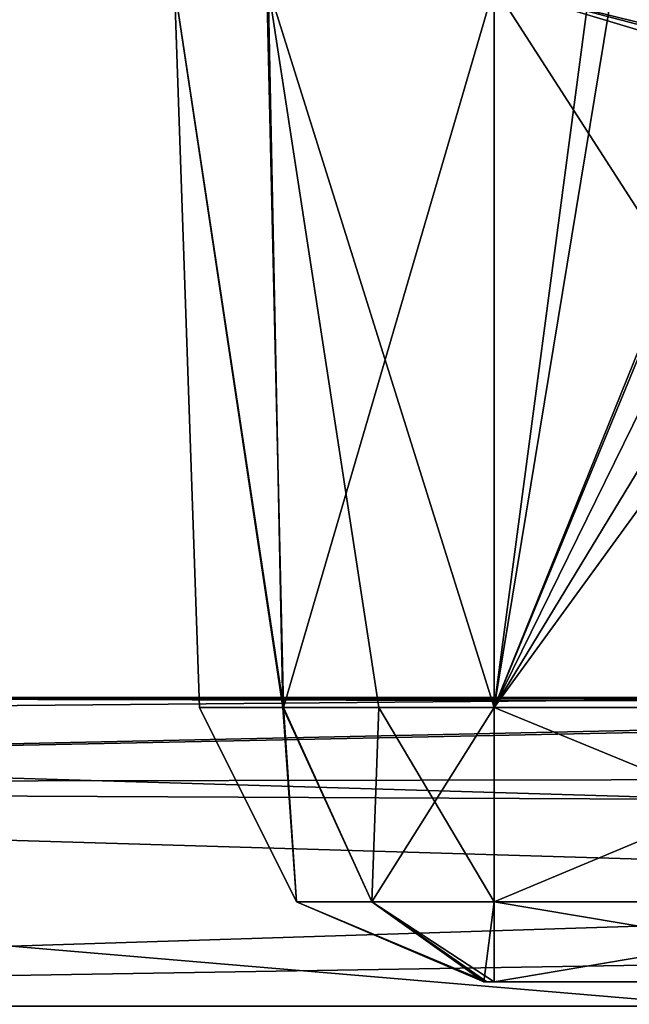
# Model space of a CAD drawing. Header units: inches. Extents: x -10 to 10, y -2.3 to 4.3.
# Tile 629 of 656: x -3.069 to -2.64, y 2.579 to 3.272. Entities that reach past the tile are written whole.
import ezdxf

# ---------------------------------------------------------------- set-up
doc = ezdxf.new("R2010")
doc.units = ezdxf.units.IN
doc.header["$LTSCALE"] = 65.185185
doc.header["$MEASUREMENT"] = 0
for name, color, linetype in [('11530', 7, 'CONTINUOUS'), ('11680', 7, 'CONTINUOUS'), ('11798', 7, 'CONTINUOUS'), ('12192', 7, 'CONTINUOUS'), ('12194', 7, 'CONTINUOUS'), ('12204', 7, 'CONTINUOUS'), ('12205', 7, 'CONTINUOUS'), ('12206', 7, 'CONTINUOUS'), ('12209', 7, 'CONTINUOUS'), ('12211', 7, 'CONTINUOUS'), ('12212', 7, 'CONTINUOUS'), ('12213', 7, 'CONTINUOUS'), ('12214', 7, 'CONTINUOUS'), ('12215', 7, 'CONTINUOUS'), ('12216', 7, 'CONTINUOUS'), ('9797', 7, 'CONTINUOUS'), ('9809', 7, 'CONTINUOUS'), ('9821', 7, 'CONTINUOUS'), ('9834', 7, 'CONTINUOUS'), ('9836', 7, 'CONTINUOUS'), ('9878', 7, 'CONTINUOUS'), ('9879', 7, 'CONTINUOUS'), ('9880', 7, 'CONTINUOUS'), ('9881', 7, 'CONTINUOUS')]:
    doc.layers.add(name, color=color, linetype=linetype)

msp = doc.modelspace()

# ---------------------------------------------------------------- linework, layer by layer
at = {"layer": '11530', "linetype": 'Continuous'}
for points in [[(-4.39929, 2.795, 5.72587), (-2.5658, 2.79367, 5.70148), (-4.39938, 2.77757, 5.63903), (-4.39929, 2.795, 5.72587)], [(-2.5658, 2.79367, 5.70148), (-2.56881, 2.72316, 5.56104), (-4.39938, 2.77757, 5.63903), (-2.5658, 2.79367, 5.70148)], [(-2.56468, 2.795, 5.72587), (-2.56549, 2.79467, 5.71365), (-4.39929, 2.795, 5.72587), (-2.56468, 2.795, 5.72587)], [(-2.56549, 2.79467, 5.71365), (-2.5658, 2.79367, 5.70148), (-4.39929, 2.795, 5.72587), (-2.56549, 2.79467, 5.71365)], [(-4.39938, 2.77757, 5.63903), (-2.56881, 2.72316, 5.56104), (-4.39938, 2.73182, 5.56954), (-4.39938, 2.77757, 5.63903)], [(-2.56881, 2.72316, 5.56104), (-2.57501, 2.57785, 5.501), (-4.39938, 2.73182, 5.56954), (-2.56881, 2.72316, 5.56104)], [(-2.57501, 2.57785, 5.501), (-4.39938, 2.57785, 5.501), (-4.39938, 2.73182, 5.56954), (-2.57501, 2.57785, 5.501)]]:
    msp.add_3dface(points, dxfattribs=at)
at = {"layer": '11680', "linetype": 'Continuous'}
for points in [[(-2.56468, 2.795, 5.72587), (-4.39929, 2.795, 5.72587), (-3.6523, 2.795, 8.52209), (-2.56468, 2.795, 5.72587)], [(-3.67761, 2.795, 9.32413), (-1.68387, 2.795, 9.32413), (-3.65907, 2.795, 9.30431), (-3.67761, 2.795, 9.32413)], [(-3.65907, 2.795, 9.30431), (-1.68387, 2.795, 9.32413), (-3.6523, 2.795, 9.27791), (-3.65907, 2.795, 9.30431)], [(-3.6523, 2.795, 8.53791), (-1.68387, 2.795, 9.32413), (-3.6523, 2.795, 8.52209), (-3.6523, 2.795, 8.53791)], [(-3.6523, 2.795, 9.26209), (-1.68387, 2.795, 9.32413), (-3.6523, 2.795, 8.53791), (-3.6523, 2.795, 9.26209)], [(-3.6523, 2.795, 9.27791), (-1.68387, 2.795, 9.32413), (-3.6523, 2.795, 9.26209), (-3.6523, 2.795, 9.27791)], [(-1.68387, 2.795, 9.32413), (-2.56468, 2.795, 5.72587), (-3.6523, 2.795, 8.52209), (-1.68387, 2.795, 9.32413)]]:
    msp.add_3dface(points, dxfattribs=at)
at = {"layer": '11798', "linetype": 'Continuous'}
for points in [[(-4.39938, 2.73402, 9.47815), (-1.75467, 2.79068, 9.36801), (-3.70708, 2.79486, 9.33201), (-4.39938, 2.73402, 9.47815)], [(-3.70708, 2.79486, 9.33201), (-1.68387, 2.795, 9.32413), (-3.69171, 2.79492, 9.33), (-3.70708, 2.79486, 9.33201)], [(-1.75467, 2.79068, 9.36801), (-1.68387, 2.795, 9.32413), (-3.70708, 2.79486, 9.33201), (-1.75467, 2.79068, 9.36801)], [(-1.68387, 2.795, 9.32413), (-3.67761, 2.795, 9.32413), (-3.69171, 2.79492, 9.33), (-1.68387, 2.795, 9.32413)], [(-4.39938, 2.73402, 9.47815), (-1.76776, 2.78803, 9.37969), (-1.75467, 2.79068, 9.36801), (-4.39938, 2.73402, 9.47815)], [(-4.39938, 2.73402, 9.47815), (-1.84677, 2.73845, 9.47329), (-1.76776, 2.78803, 9.37969), (-4.39938, 2.73402, 9.47815)], [(-4.39938, 2.73402, 9.47815), (-1.86826, 2.6585, 9.531), (-1.84677, 2.73845, 9.47329), (-4.39938, 2.73402, 9.47815)], [(-4.39938, 2.73402, 9.47815), (-4.39938, 2.57785, 9.549), (-1.86826, 2.6585, 9.531), (-4.39938, 2.73402, 9.47815)], [(-4.39938, 2.57785, 9.549), (-1.867, 2.619, 9.54373), (-1.86826, 2.6585, 9.531), (-4.39938, 2.57785, 9.549)], [(-4.39938, 2.57785, 9.549), (-1.86647, 2.57785, 9.549), (-1.867, 2.619, 9.54373), (-4.39938, 2.57785, 9.549)]]:
    msp.add_3dface(points, dxfattribs=at)
at = {"layer": '12192', "linetype": 'Continuous'}
for points in [[(-2.735, 2.78802, -2.5323), (-2.40831, 2.78802, -2.5323), (-2.40234, 2.6511, -2.47132), (-2.735, 2.78802, -2.5323)], [(-2.735, 2.65113, -2.47135), (-2.735, 2.78802, -2.5323), (-2.40234, 2.6511, -2.47132), (-2.735, 2.65113, -2.47135)], [(-2.735, 2.595, -2.33242), (-2.735, 2.65113, -2.47135), (-2.39989, 2.595, -2.33242), (-2.735, 2.595, -2.33242)], [(-2.39989, 2.595, -2.33242), (-2.735, 2.65113, -2.47135), (-2.40234, 2.6511, -2.47132), (-2.39989, 2.595, -2.33242)]]:
    msp.add_3dface(points, dxfattribs=at)
at = {"layer": '12194', "linetype": 'Continuous'}
for points in [[(-2.40831, 2.78802, -2.1177), (-2.735, 2.78802, -2.1177), (-2.735, 2.65113, -2.17865), (-2.40831, 2.78802, -2.1177)], [(-2.40831, 2.78802, -2.1177), (-2.735, 2.65113, -2.17865), (-2.40234, 2.6511, -2.17868), (-2.40831, 2.78802, -2.1177)], [(-2.735, 2.65113, -2.17865), (-2.735, 2.595, -2.31758), (-2.40234, 2.6511, -2.17868), (-2.735, 2.65113, -2.17865)], [(-2.735, 2.595, -2.31758), (-2.39989, 2.595, -2.31758), (-2.40234, 2.6511, -2.17868), (-2.735, 2.595, -2.31758)]]:
    msp.add_3dface(points, dxfattribs=at)
at = {"layer": '12204', "linetype": 'Continuous'}
for points in [[(-2.735, 2.78802, 0.5677), (-2.40831, 2.78802, 0.5677), (-2.40234, 2.6511, 0.62868), (-2.735, 2.78802, 0.5677)], [(-2.735, 2.78802, 0.5677), (-2.40234, 2.6511, 0.62868), (-2.735, 2.65113, 0.62865), (-2.735, 2.78802, 0.5677)], [(-2.40234, 2.6511, 0.62868), (-2.39989, 2.595, 0.76758), (-2.735, 2.65113, 0.62865), (-2.40234, 2.6511, 0.62868)], [(-2.735, 2.65113, 0.62865), (-2.39989, 2.595, 0.76758), (-2.735, 2.595, 0.76758), (-2.735, 2.65113, 0.62865)]]:
    msp.add_3dface(points, dxfattribs=at)
at = {"layer": '12205', "linetype": 'Continuous'}
for points in [[(-2.94229, 2.78802, 0.77685), (-2.87419, 2.65113, 0.82022), (-2.8838, 2.78802, 0.91932), (-2.94229, 2.78802, 0.77685)], [(-2.87419, 2.65113, 0.72978), (-2.87419, 2.65113, 0.82022), (-2.94229, 2.78802, 0.77685), (-2.87419, 2.65113, 0.72978)], [(-2.8832, 2.78802, 0.63006), (-2.87419, 2.65113, 0.72978), (-2.94229, 2.78802, 0.77685), (-2.8832, 2.78802, 0.63006)], [(-2.8838, 2.78802, 0.91932), (-2.82102, 2.65113, 0.8934), (-2.81632, 2.78802, 0.96568), (-2.8838, 2.78802, 0.91932)], [(-2.87419, 2.65113, 0.82022), (-2.82102, 2.65113, 0.8934), (-2.8838, 2.78802, 0.91932), (-2.87419, 2.65113, 0.82022)], [(-2.82102, 2.65113, 0.6566), (-2.87419, 2.65113, 0.72978), (-2.8832, 2.78802, 0.63006), (-2.82102, 2.65113, 0.6566)], [(-2.735, 2.78802, 0.5677), (-2.82102, 2.65113, 0.6566), (-2.8832, 2.78802, 0.63006), (-2.735, 2.78802, 0.5677)], [(-2.82102, 2.65113, 0.8934), (-2.735, 2.65113, 0.92135), (-2.81632, 2.78802, 0.96568), (-2.82102, 2.65113, 0.8934)], [(-2.735, 2.78802, 0.5677), (-2.735, 2.65113, 0.62865), (-2.82102, 2.65113, 0.6566), (-2.735, 2.78802, 0.5677)], [(-2.735, 2.65113, 0.92135), (-2.735, 2.78802, 0.9823), (-2.81632, 2.78802, 0.96568), (-2.735, 2.65113, 0.92135)], [(-2.74019, 2.595, 0.7803), (-2.87419, 2.65113, 0.82022), (-2.74241, 2.595, 0.77521), (-2.74019, 2.595, 0.7803)], [(-2.82102, 2.65113, 0.8934), (-2.87419, 2.65113, 0.82022), (-2.74019, 2.595, 0.7803), (-2.82102, 2.65113, 0.8934)], [(-2.87419, 2.65113, 0.72978), (-2.82102, 2.65113, 0.6566), (-2.74241, 2.595, 0.77521), (-2.87419, 2.65113, 0.72978)], [(-2.87419, 2.65113, 0.82022), (-2.87419, 2.65113, 0.72978), (-2.74241, 2.595, 0.77521), (-2.87419, 2.65113, 0.82022)], [(-2.735, 2.595, 0.78242), (-2.82102, 2.65113, 0.8934), (-2.74019, 2.595, 0.7803), (-2.735, 2.595, 0.78242)], [(-2.735, 2.65113, 0.92135), (-2.82102, 2.65113, 0.8934), (-2.735, 2.595, 0.78242), (-2.735, 2.65113, 0.92135)], [(-2.82102, 2.65113, 0.6566), (-2.735, 2.65113, 0.62865), (-2.74241, 2.595, 0.77521), (-2.82102, 2.65113, 0.6566)], [(-2.735, 2.65113, 0.62865), (-2.735, 2.595, 0.76758), (-2.74241, 2.595, 0.77521), (-2.735, 2.65113, 0.62865)]]:
    msp.add_3dface(points, dxfattribs=at)
at = {"layer": '12206', "linetype": 'Continuous'}
for points in [[(-2.735, 2.595, 0.76758), (-2.74019, 2.595, 0.7803), (-2.74241, 2.595, 0.77521), (-2.735, 2.595, 0.76758)], [(-2.735, 2.595, 0.76758), (-2.735, 2.595, 0.78242), (-2.74019, 2.595, 0.7803), (-2.735, 2.595, 0.76758)], [(-2.735, 2.595, 0.78242), (-2.39989, 2.595, 0.76758), (-2.39989, 2.595, 0.78242), (-2.735, 2.595, 0.78242)], [(-2.735, 2.595, 0.76758), (-2.39989, 2.595, 0.76758), (-2.735, 2.595, 0.78242), (-2.735, 2.595, 0.76758)]]:
    msp.add_3dface(points, dxfattribs=at)
at = {"layer": '12209', "linetype": 'Continuous'}
for points in [[(-2.40831, 2.78802, 0.9823), (-2.735, 2.78802, 0.9823), (-2.735, 2.65113, 0.92135), (-2.40831, 2.78802, 0.9823)], [(-2.40831, 2.78802, 0.9823), (-2.735, 2.65113, 0.92135), (-2.40234, 2.6511, 0.92132), (-2.40831, 2.78802, 0.9823)], [(-2.735, 2.65113, 0.92135), (-2.735, 2.595, 0.78242), (-2.40234, 2.6511, 0.92132), (-2.735, 2.65113, 0.92135)], [(-2.735, 2.595, 0.78242), (-2.39989, 2.595, 0.78242), (-2.40234, 2.6511, 0.92132), (-2.735, 2.595, 0.78242)]]:
    msp.add_3dface(points, dxfattribs=at)
at = {"layer": '12211', "linetype": 'Continuous'}
for points in [[(-2.89403, 3.295, 0.93415), (-2.95991, 3.295, 0.77592), (-2.8838, 2.78802, 0.91932), (-2.89403, 3.295, 0.93415)], [(-2.95991, 3.295, 0.77592), (-2.89501, 3.295, 0.61683), (-2.8832, 2.78802, 0.63006), (-2.95991, 3.295, 0.77592)], [(-2.95991, 3.295, 0.77592), (-2.8832, 2.78802, 0.63006), (-2.94229, 2.78802, 0.77685), (-2.95991, 3.295, 0.77592)], [(-2.95991, 3.295, 0.77592), (-2.94229, 2.78802, 0.77685), (-2.8838, 2.78802, 0.91932), (-2.95991, 3.295, 0.77592)], [(-2.89501, 3.295, 0.61683), (-2.735, 3.295, 0.55), (-2.8832, 2.78802, 0.63006), (-2.89501, 3.295, 0.61683)], [(-2.735, 2.78802, 0.9823), (-2.735, 3.295, 1), (-2.89403, 3.295, 0.93415), (-2.735, 2.78802, 0.9823)], [(-2.735, 2.78802, 0.9823), (-2.89403, 3.295, 0.93415), (-2.81632, 2.78802, 0.96568), (-2.735, 2.78802, 0.9823)], [(-2.89403, 3.295, 0.93415), (-2.8838, 2.78802, 0.91932), (-2.81632, 2.78802, 0.96568), (-2.89403, 3.295, 0.93415)], [(-2.735, 3.295, 0.55), (-2.735, 2.78802, 0.5677), (-2.8832, 2.78802, 0.63006), (-2.735, 3.295, 0.55)]]:
    msp.add_3dface(points, dxfattribs=at)
at = {"layer": '12212', "linetype": 'Continuous'}
for points in [[(-2.89403, 3.295, 4.03415), (-2.95991, 3.295, 3.87592), (-2.8838, 2.78802, 4.01932), (-2.89403, 3.295, 4.03415)], [(-2.95991, 3.295, 3.87592), (-2.89501, 3.295, 3.71683), (-2.8832, 2.78802, 3.73006), (-2.95991, 3.295, 3.87592)], [(-2.8838, 2.78802, 4.01932), (-2.95991, 3.295, 3.87592), (-2.94229, 2.78802, 3.87685), (-2.8838, 2.78802, 4.01932)], [(-2.94229, 2.78802, 3.87685), (-2.95991, 3.295, 3.87592), (-2.8832, 2.78802, 3.73006), (-2.94229, 2.78802, 3.87685)], [(-2.89501, 3.295, 3.71683), (-2.735, 3.295, 3.65), (-2.8832, 2.78802, 3.73006), (-2.89501, 3.295, 3.71683)], [(-2.735, 2.78802, 4.0823), (-2.735, 3.295, 4.1), (-2.89403, 3.295, 4.03415), (-2.735, 2.78802, 4.0823)], [(-2.735, 2.78802, 4.0823), (-2.89403, 3.295, 4.03415), (-2.81632, 2.78802, 4.06568), (-2.735, 2.78802, 4.0823)], [(-2.81632, 2.78802, 4.06568), (-2.89403, 3.295, 4.03415), (-2.8838, 2.78802, 4.01932), (-2.81632, 2.78802, 4.06568)], [(-2.735, 3.295, 3.65), (-2.735, 2.78802, 3.6677), (-2.8832, 2.78802, 3.73006), (-2.735, 3.295, 3.65)]]:
    msp.add_3dface(points, dxfattribs=at)
at = {"layer": '12213', "linetype": 'Continuous'}
for points in [[(-2.94229, 2.78802, 3.87685), (-2.8832, 2.78802, 3.73006), (-2.87419, 2.65113, 3.82978), (-2.94229, 2.78802, 3.87685)], [(-2.8838, 2.78802, 4.01932), (-2.94229, 2.78802, 3.87685), (-2.87419, 2.65113, 3.92022), (-2.8838, 2.78802, 4.01932)], [(-2.94229, 2.78802, 3.87685), (-2.87419, 2.65113, 3.82978), (-2.87419, 2.65113, 3.92022), (-2.94229, 2.78802, 3.87685)], [(-2.8838, 2.78802, 4.01932), (-2.87419, 2.65113, 3.92022), (-2.82102, 2.65113, 3.9934), (-2.8838, 2.78802, 4.01932)], [(-2.81632, 2.78802, 4.06568), (-2.8838, 2.78802, 4.01932), (-2.82102, 2.65113, 3.9934), (-2.81632, 2.78802, 4.06568)], [(-2.8832, 2.78802, 3.73006), (-2.82102, 2.65113, 3.7566), (-2.87419, 2.65113, 3.82978), (-2.8832, 2.78802, 3.73006)], [(-2.8832, 2.78802, 3.73006), (-2.735, 2.78802, 3.6677), (-2.82102, 2.65113, 3.7566), (-2.8832, 2.78802, 3.73006)], [(-2.81632, 2.78802, 4.06568), (-2.82102, 2.65113, 3.9934), (-2.735, 2.65113, 4.02135), (-2.81632, 2.78802, 4.06568)], [(-2.735, 2.78802, 3.6677), (-2.735, 2.65113, 3.72865), (-2.82102, 2.65113, 3.7566), (-2.735, 2.78802, 3.6677)], [(-2.735, 2.78802, 4.0823), (-2.81632, 2.78802, 4.06568), (-2.735, 2.65113, 4.02135), (-2.735, 2.78802, 4.0823)], [(-2.74019, 2.595, 3.8803), (-2.87419, 2.65113, 3.92022), (-2.74241, 2.595, 3.87521), (-2.74019, 2.595, 3.8803)], [(-2.82102, 2.65113, 3.9934), (-2.87419, 2.65113, 3.92022), (-2.74019, 2.595, 3.8803), (-2.82102, 2.65113, 3.9934)], [(-2.87419, 2.65113, 3.92022), (-2.87419, 2.65113, 3.82978), (-2.74241, 2.595, 3.87521), (-2.87419, 2.65113, 3.92022)], [(-2.87419, 2.65113, 3.82978), (-2.82102, 2.65113, 3.7566), (-2.74241, 2.595, 3.87521), (-2.87419, 2.65113, 3.82978)], [(-2.735, 2.595, 3.88242), (-2.82102, 2.65113, 3.9934), (-2.74019, 2.595, 3.8803), (-2.735, 2.595, 3.88242)], [(-2.735, 2.65113, 4.02135), (-2.82102, 2.65113, 3.9934), (-2.735, 2.595, 3.88242), (-2.735, 2.65113, 4.02135)], [(-2.82102, 2.65113, 3.7566), (-2.735, 2.65113, 3.72865), (-2.74241, 2.595, 3.87521), (-2.82102, 2.65113, 3.7566)], [(-2.735, 2.65113, 3.72865), (-2.735, 2.595, 3.86758), (-2.74241, 2.595, 3.87521), (-2.735, 2.65113, 3.72865)]]:
    msp.add_3dface(points, dxfattribs=at)
at = {"layer": '12214', "linetype": 'Continuous'}
for points in [[(-2.735, 2.595, 3.86758), (-2.74019, 2.595, 3.8803), (-2.74241, 2.595, 3.87521), (-2.735, 2.595, 3.86758)], [(-2.735, 2.595, 3.86758), (-2.735, 2.595, 3.88242), (-2.74019, 2.595, 3.8803), (-2.735, 2.595, 3.86758)], [(-2.39989, 2.595, 3.86758), (-2.39989, 2.595, 3.88242), (-2.735, 2.595, 3.88242), (-2.39989, 2.595, 3.86758)], [(-2.735, 2.595, 3.86758), (-2.39989, 2.595, 3.86758), (-2.735, 2.595, 3.88242), (-2.735, 2.595, 3.86758)]]:
    msp.add_3dface(points, dxfattribs=at)
at = {"layer": '12215', "linetype": 'Continuous'}
for points in [[(-2.40831, 2.78802, 3.6677), (-2.40234, 2.6511, 3.72868), (-2.735, 2.78802, 3.6677), (-2.40831, 2.78802, 3.6677)], [(-2.735, 2.78802, 3.6677), (-2.40234, 2.6511, 3.72868), (-2.735, 2.65113, 3.72865), (-2.735, 2.78802, 3.6677)], [(-2.40234, 2.6511, 3.72868), (-2.39989, 2.595, 3.86758), (-2.735, 2.65113, 3.72865), (-2.40234, 2.6511, 3.72868)], [(-2.39989, 2.595, 3.86758), (-2.735, 2.595, 3.86758), (-2.735, 2.65113, 3.72865), (-2.39989, 2.595, 3.86758)]]:
    msp.add_3dface(points, dxfattribs=at)
at = {"layer": '12216', "linetype": 'Continuous'}
for points in [[(-2.40234, 2.6511, 4.02132), (-2.40831, 2.78802, 4.0823), (-2.735, 2.65113, 4.02135), (-2.40234, 2.6511, 4.02132)], [(-2.40831, 2.78802, 4.0823), (-2.735, 2.78802, 4.0823), (-2.735, 2.65113, 4.02135), (-2.40831, 2.78802, 4.0823)], [(-2.40234, 2.6511, 4.02132), (-2.735, 2.65113, 4.02135), (-2.735, 2.595, 3.88242), (-2.40234, 2.6511, 4.02132)], [(-2.39989, 2.595, 3.88242), (-2.40234, 2.6511, 4.02132), (-2.735, 2.595, 3.88242), (-2.39989, 2.595, 3.88242)]]:
    msp.add_3dface(points, dxfattribs=at)
at = {"layer": '9797', "linetype": 'Continuous'}
for points in [[(-2.735, 3.295, 3.65), (-2.40831, 2.78802, 3.6677), (-2.735, 2.78802, 3.6677), (-2.735, 3.295, 3.65)], [(-2.40831, 2.78802, 3.6677), (-2.735, 3.295, 3.65), (-2.47459, 3.21674, 3.65273), (-2.40831, 2.78802, 3.6677)], [(-2.47459, 3.21674, 3.65273), (-2.735, 3.295, 3.65), (-2.51204, 3.23639, 3.65205), (-2.47459, 3.21674, 3.65273)], [(-2.51204, 3.23639, 3.65205), (-2.735, 3.295, 3.65), (-2.51527, 3.24074, 3.65189), (-2.51204, 3.23639, 3.65205)], [(-2.51527, 3.24074, 3.65189), (-2.735, 3.295, 3.65), (-2.52946, 3.28721, 3.65027), (-2.51527, 3.24074, 3.65189)]]:
    msp.add_3dface(points, dxfattribs=at)
at = {"layer": '9809', "linetype": 'Continuous'}
for points in [[(-2.65169, 3.295, 1), (-2.66773, 3.295, 1), (-2.735, 2.78802, 0.9823), (-2.65169, 3.295, 1)], [(-2.53, 3.295, 1), (-2.65169, 3.295, 1), (-2.735, 2.78802, 0.9823), (-2.53, 3.295, 1)], [(-2.735, 2.78802, 0.9823), (-2.66773, 3.295, 1), (-2.735, 3.295, 1), (-2.735, 2.78802, 0.9823)], [(-2.52946, 3.28721, 0.99973), (-2.53, 3.295, 1), (-2.735, 2.78802, 0.9823), (-2.52946, 3.28721, 0.99973)], [(-2.51371, 3.23849, 0.99803), (-2.52946, 3.28721, 0.99973), (-2.735, 2.78802, 0.9823), (-2.51371, 3.23849, 0.99803)], [(-2.47459, 3.21674, 0.99727), (-2.51371, 3.23849, 0.99803), (-2.735, 2.78802, 0.9823), (-2.47459, 3.21674, 0.99727)], [(-2.42328, 3.21674, 0.99727), (-2.47459, 3.21674, 0.99727), (-2.735, 2.78802, 0.9823), (-2.42328, 3.21674, 0.99727)], [(-2.40831, 2.78802, 0.9823), (-2.42328, 3.21674, 0.99727), (-2.735, 2.78802, 0.9823), (-2.40831, 2.78802, 0.9823)]]:
    msp.add_3dface(points, dxfattribs=at)
at = {"layer": '9821', "linetype": 'Continuous'}
for points in [[(-2.53, 3.295, 4.1), (-2.65169, 3.295, 4.1), (-2.735, 2.78802, 4.0823), (-2.53, 3.295, 4.1)], [(-2.52946, 3.28721, 4.09973), (-2.53, 3.295, 4.1), (-2.735, 2.78802, 4.0823), (-2.52946, 3.28721, 4.09973)], [(-2.65169, 3.295, 4.1), (-2.66773, 3.295, 4.1), (-2.735, 2.78802, 4.0823), (-2.65169, 3.295, 4.1)], [(-2.735, 2.78802, 4.0823), (-2.66773, 3.295, 4.1), (-2.735, 3.295, 4.1), (-2.735, 2.78802, 4.0823)], [(-2.51371, 3.23849, 4.09803), (-2.52946, 3.28721, 4.09973), (-2.735, 2.78802, 4.0823), (-2.51371, 3.23849, 4.09803)], [(-2.47459, 3.21674, 4.09727), (-2.51371, 3.23849, 4.09803), (-2.735, 2.78802, 4.0823), (-2.47459, 3.21674, 4.09727)], [(-2.42328, 3.21674, 4.09727), (-2.47459, 3.21674, 4.09727), (-2.735, 2.78802, 4.0823), (-2.42328, 3.21674, 4.09727)], [(-2.40831, 2.78802, 4.0823), (-2.42328, 3.21674, 4.09727), (-2.735, 2.78802, 4.0823), (-2.40831, 2.78802, 4.0823)]]:
    msp.add_3dface(points, dxfattribs=at)
at = {"layer": '9834', "linetype": 'Continuous'}
for points in [[(-2.51204, 3.23639, 0.55205), (-2.47459, 3.21674, 0.55273), (-2.735, 3.295, 0.55), (-2.51204, 3.23639, 0.55205)], [(-2.735, 3.295, 0.55), (-2.47459, 3.21674, 0.55273), (-2.40831, 2.78802, 0.5677), (-2.735, 3.295, 0.55)], [(-2.52946, 3.28721, 0.55027), (-2.51527, 3.24074, 0.55189), (-2.735, 3.295, 0.55), (-2.52946, 3.28721, 0.55027)], [(-2.51527, 3.24074, 0.55189), (-2.51204, 3.23639, 0.55205), (-2.735, 3.295, 0.55), (-2.51527, 3.24074, 0.55189)], [(-2.735, 2.78802, 0.5677), (-2.735, 3.295, 0.55), (-2.40831, 2.78802, 0.5677), (-2.735, 2.78802, 0.5677)]]:
    msp.add_3dface(points, dxfattribs=at)
at = {"layer": '9836', "linetype": 'Continuous'}
for points in [[(-2.65169, 3.295, -2.1), (-2.66773, 3.295, -2.1), (-2.735, 2.78802, -2.1177), (-2.65169, 3.295, -2.1)], [(-2.53, 3.295, -2.1), (-2.65169, 3.295, -2.1), (-2.735, 2.78802, -2.1177), (-2.53, 3.295, -2.1)], [(-2.735, 2.78802, -2.1177), (-2.66773, 3.295, -2.1), (-2.735, 3.295, -2.1), (-2.735, 2.78802, -2.1177)], [(-2.52946, 3.28721, -2.10027), (-2.53, 3.295, -2.1), (-2.735, 2.78802, -2.1177), (-2.52946, 3.28721, -2.10027)], [(-2.51371, 3.23849, -2.10197), (-2.52946, 3.28721, -2.10027), (-2.735, 2.78802, -2.1177), (-2.51371, 3.23849, -2.10197)], [(-2.47459, 3.21674, -2.10273), (-2.51371, 3.23849, -2.10197), (-2.735, 2.78802, -2.1177), (-2.47459, 3.21674, -2.10273)], [(-2.42328, 3.21674, -2.10273), (-2.47459, 3.21674, -2.10273), (-2.735, 2.78802, -2.1177), (-2.42328, 3.21674, -2.10273)], [(-2.40831, 2.78802, -2.1177), (-2.42328, 3.21674, -2.10273), (-2.735, 2.78802, -2.1177), (-2.40831, 2.78802, -2.1177)]]:
    msp.add_3dface(points, dxfattribs=at)
at = {"layer": '9878', "linetype": 'Continuous'}
for points in [[(-2.735, 2.78802, -2.5323), (-2.735, 3.295, -2.55), (-2.40831, 2.78802, -2.5323), (-2.735, 2.78802, -2.5323)], [(-2.40831, 2.78802, -2.5323), (-2.735, 3.295, -2.55), (-2.47459, 3.21674, -2.54727), (-2.40831, 2.78802, -2.5323)], [(-2.47459, 3.21674, -2.54727), (-2.735, 3.295, -2.55), (-2.51204, 3.23639, -2.54795), (-2.47459, 3.21674, -2.54727)], [(-2.51204, 3.23639, -2.54795), (-2.735, 3.295, -2.55), (-2.51527, 3.24074, -2.54811), (-2.51204, 3.23639, -2.54795)], [(-2.51527, 3.24074, -2.54811), (-2.735, 3.295, -2.55), (-2.52946, 3.28721, -2.54973), (-2.51527, 3.24074, -2.54811)]]:
    msp.add_3dface(points, dxfattribs=at)
at = {"layer": '9879', "linetype": 'Continuous'}
for points in [[(-2.89403, 3.295, -2.16585), (-2.95991, 3.295, -2.32408), (-2.8838, 2.78802, -2.18068), (-2.89403, 3.295, -2.16585)], [(-2.95991, 3.295, -2.32408), (-2.89501, 3.295, -2.48317), (-2.8832, 2.78802, -2.46994), (-2.95991, 3.295, -2.32408)], [(-2.8838, 2.78802, -2.18068), (-2.95991, 3.295, -2.32408), (-2.94229, 2.78802, -2.32315), (-2.8838, 2.78802, -2.18068)], [(-2.94229, 2.78802, -2.32315), (-2.95991, 3.295, -2.32408), (-2.8832, 2.78802, -2.46994), (-2.94229, 2.78802, -2.32315)], [(-2.89501, 3.295, -2.48317), (-2.735, 3.295, -2.55), (-2.8832, 2.78802, -2.46994), (-2.89501, 3.295, -2.48317)], [(-2.735, 2.78802, -2.1177), (-2.735, 3.295, -2.1), (-2.89403, 3.295, -2.16585), (-2.735, 2.78802, -2.1177)], [(-2.735, 2.78802, -2.1177), (-2.89403, 3.295, -2.16585), (-2.81632, 2.78802, -2.13432), (-2.735, 2.78802, -2.1177)], [(-2.81632, 2.78802, -2.13432), (-2.89403, 3.295, -2.16585), (-2.8838, 2.78802, -2.18068), (-2.81632, 2.78802, -2.13432)], [(-2.735, 3.295, -2.55), (-2.735, 2.78802, -2.5323), (-2.8832, 2.78802, -2.46994), (-2.735, 3.295, -2.55)]]:
    msp.add_3dface(points, dxfattribs=at)
at = {"layer": '9880', "linetype": 'Continuous'}
for points in [[(-2.8838, 2.78802, -2.18068), (-2.94229, 2.78802, -2.32315), (-2.87419, 2.65113, -2.27978), (-2.8838, 2.78802, -2.18068)], [(-2.94229, 2.78802, -2.32315), (-2.8832, 2.78802, -2.46994), (-2.87419, 2.65113, -2.37022), (-2.94229, 2.78802, -2.32315)], [(-2.94229, 2.78802, -2.32315), (-2.87419, 2.65113, -2.37022), (-2.87419, 2.65113, -2.27978), (-2.94229, 2.78802, -2.32315)], [(-2.81632, 2.78802, -2.13432), (-2.8838, 2.78802, -2.18068), (-2.82102, 2.65113, -2.2066), (-2.81632, 2.78802, -2.13432)], [(-2.8838, 2.78802, -2.18068), (-2.87419, 2.65113, -2.27978), (-2.82102, 2.65113, -2.2066), (-2.8838, 2.78802, -2.18068)], [(-2.8832, 2.78802, -2.46994), (-2.735, 2.78802, -2.5323), (-2.82102, 2.65113, -2.4434), (-2.8832, 2.78802, -2.46994)], [(-2.8832, 2.78802, -2.46994), (-2.82102, 2.65113, -2.4434), (-2.87419, 2.65113, -2.37022), (-2.8832, 2.78802, -2.46994)], [(-2.735, 2.78802, -2.5323), (-2.735, 2.65113, -2.47135), (-2.82102, 2.65113, -2.4434), (-2.735, 2.78802, -2.5323)], [(-2.81632, 2.78802, -2.13432), (-2.82102, 2.65113, -2.2066), (-2.735, 2.65113, -2.17865), (-2.81632, 2.78802, -2.13432)], [(-2.735, 2.78802, -2.1177), (-2.81632, 2.78802, -2.13432), (-2.735, 2.65113, -2.17865), (-2.735, 2.78802, -2.1177)], [(-2.87419, 2.65113, -2.37022), (-2.82102, 2.65113, -2.4434), (-2.74241, 2.595, -2.32479), (-2.87419, 2.65113, -2.37022)], [(-2.87419, 2.65113, -2.27978), (-2.87419, 2.65113, -2.37022), (-2.74241, 2.595, -2.32479), (-2.87419, 2.65113, -2.27978)], [(-2.82102, 2.65113, -2.2066), (-2.87419, 2.65113, -2.27978), (-2.74019, 2.595, -2.3197), (-2.82102, 2.65113, -2.2066)], [(-2.74019, 2.595, -2.3197), (-2.87419, 2.65113, -2.27978), (-2.74241, 2.595, -2.32479), (-2.74019, 2.595, -2.3197)], [(-2.82102, 2.65113, -2.4434), (-2.735, 2.65113, -2.47135), (-2.735, 2.595, -2.33242), (-2.82102, 2.65113, -2.4434)], [(-2.74241, 2.595, -2.32479), (-2.82102, 2.65113, -2.4434), (-2.735, 2.595, -2.33242), (-2.74241, 2.595, -2.32479)], [(-2.735, 2.65113, -2.17865), (-2.82102, 2.65113, -2.2066), (-2.735, 2.595, -2.31758), (-2.735, 2.65113, -2.17865)], [(-2.735, 2.595, -2.31758), (-2.82102, 2.65113, -2.2066), (-2.74019, 2.595, -2.3197), (-2.735, 2.595, -2.31758)]]:
    msp.add_3dface(points, dxfattribs=at)
at = {"layer": '9881', "linetype": 'Continuous'}
for points in [[(-2.74019, 2.595, -2.3197), (-2.74241, 2.595, -2.32479), (-2.735, 2.595, -2.33242), (-2.74019, 2.595, -2.3197)], [(-2.735, 2.595, -2.33242), (-2.735, 2.595, -2.31758), (-2.74019, 2.595, -2.3197), (-2.735, 2.595, -2.33242)], [(-2.735, 2.595, -2.31758), (-2.735, 2.595, -2.33242), (-2.39989, 2.595, -2.33242), (-2.735, 2.595, -2.31758)], [(-2.735, 2.595, -2.31758), (-2.39989, 2.595, -2.33242), (-2.39989, 2.595, -2.31758), (-2.735, 2.595, -2.31758)]]:
    msp.add_3dface(points, dxfattribs=at)

doc.saveas('drawing.dxf')
